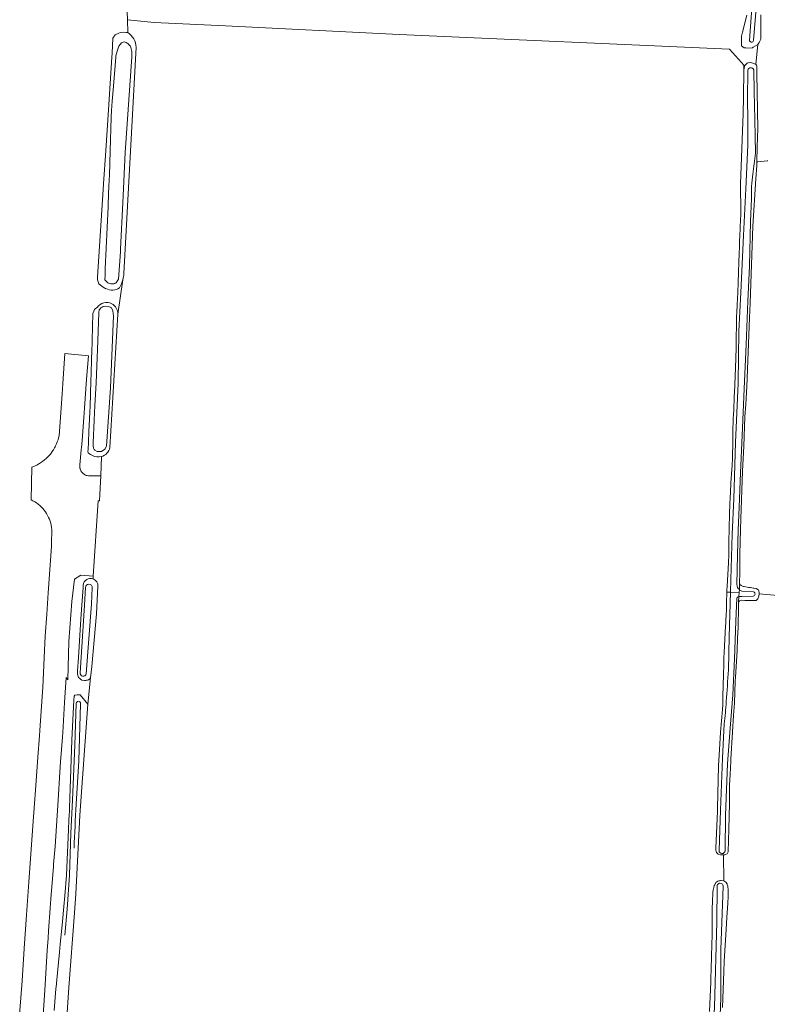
# Model space of a CAD drawing. Header units: metres. Extents: x 152391 to 157968, y 462336 to 467280.
# Tile 329 of 656: x 153520 to 153652, y 466080 to 466255. Entities that reach past the tile are written whole.
import ezdxf

# ---------------------------------------------------------------- set-up
doc = ezdxf.new("R2010")
doc.units = ezdxf.units.M
doc.header["$LTSCALE"] = 0.75
for name, color, linetype, lineweight in [('B-WE-GR-GRAS-GV', 251, 'Continuous', 13), ('B-WE-GR-HOUTWAL-GV', 251, 'Continuous', 13), ('B-WE-OG-TERREIN_CULTUURSCHEIDING-GV', 251, 'Continuous', 18), ('B-WE-OG-WATER-GV', 251, 'Continuous', 18), ('B-WE-OG-WATER_SLOOT-GV', 251, 'Continuous', 18), ('B-WE-VH-VERHARDING_STRAATBAKSTEEN-GV', 251, 'Continuous', 18)]:
    doc.layers.add(name, color=color, linetype=linetype, lineweight=lineweight)

msp = doc.modelspace()

# ---------------------------------------------------------------- linework, layer by layer
at = {"layer": 'B-WE-GR-GRAS-GV'}
for points in [[(153642.27, 466079.09), (153642.46, 466084.36), (153642.49, 466085.36), (153642.53, 466086.27), (153642.54, 466086.51), (153642.61, 466088.96), (153642.74, 466092.69), (153642.72, 466097.22), (153642.77, 466098.65), (153642.83, 466099.96), (153642.85, 466100.26), (153642.88, 466100.55), (153643, 466101.05), (153643.08, 466101.36), (153643.17, 466101.52), (153643.36, 466101.89), (153643.69, 466102.15), (153643.87, 466102.19), (153644.02, 466102.23), (153644.2, 466102.27), (153644.3, 466102.29), (153644.78, 466102.21), (153644.8, 466102.2), (153644.71, 466106.8), (153644.18, 466106.81), (153644.17, 466106.81), (153643.8, 466106.93), (153643.53, 466107.19), (153643.49, 466107.25), (153643.41, 466107.38), (153643.37, 466107.64), (153643.37, 466108.03), (153643.64, 466114.49), (153643.67, 466115.06), (153643.86, 466122.56), (153644.02, 466125.44), (153644.18, 466128.49), (153644.18, 466128.53), (153644.54, 466132.53), (153644.58, 466133.4), (153644.6, 466133.8), (153644.62, 466134.47), (153644.63, 466135.25), (153644.63, 466135.27), (153644.63, 466135.28), (153644.63, 466135.31), (153644.65, 466136.32), (153644.65, 466136.35), (153644.67, 466137.39), (153644.69, 466138.11), (153644.71, 466138.96), (153644.73, 466139.4), (153644.75, 466139.86), (153644.75, 466139.88), (153644.76, 466140.19), (153644.77, 466140.66), (153644.78, 466141.4), (153644.8, 466141.74), (153644.84, 466142.55), (153645.08, 466147.32), (153645.08, 466147.33), (153645.08, 466147.34), (153645.08, 466147.34), (153645.11, 466147.76), (153645.16, 466148.37), (153645.19, 466149.2), (153645.22, 466150.18), (153645.26, 466151.14), (153645.27, 466151.71), (153645.27, 466152.03), (153645.29, 466152.66), (153645.29, 466152.92), (153645.31, 466153.32), (153645.32, 466153.65), (153645.38, 466154.37), (153645.63, 466158.48), (153645.63, 466158.63), (153645.64, 466159.77), (153645.64, 466160.93), (153645.64, 466160.96), (153645.65, 466161.2), (153645.66, 466161.76), (153645.67, 466162.25), (153645.67, 466162.41), (153645.67, 466162.46), (153645.67, 466162.58), (153645.72, 466164.22), (153645.72, 466164.24), (153645.73, 466165.51), (153645.76, 466166.2), (153645.76, 466166.21), (153645.78, 466167), (153645.78, 466167.02), (153645.8, 466167.52), (153645.8, 466167.63), (153645.81, 466168.41), (153645.84, 466169.22), (153645.87, 466169.71), (153645.88, 466170.03), (153645.93, 466170.94), (153646.03, 466172.66), (153646.17, 466175.01), (153646.26, 466175.68), (153646.33, 466177.05), (153646.33, 466177.41), (153646.33, 466177.99), (153646.33, 466178.02), (153646.34, 466179.04), (153646.38, 466180.27), (153646.38, 466180.91), (153646.39, 466181.08), (153646.39, 466181.09), (153646.39, 466181.22), (153646.39, 466181.67), (153646.39, 466182.4), (153646.42, 466183.22), (153646.42, 466183.24), (153646.42, 466183.24), (153646.44, 466184.02), (153646.47, 466184.72), (153646.54, 466185.53), (153646.55, 466185.99), (153646.57, 466186.45), (153646.58, 466186.93), (153646.59, 466187.47), (153646.59, 466187.49), (153646.59, 466187.5), (153646.63, 466188.03), (153646.67, 466188.58), (153646.85, 466193), (153646.97, 466196.49), (153646.97, 466196.99), (153646.98, 466197.71), (153646.98, 466198.49), (153646.98, 466199.16), (153646.99, 466199.73), (153647.01, 466200.46), (153647.01, 466200.6), (153647.02, 466201.13), (153647.03, 466202.1), (153647.03, 466202.14), (153647.05, 466202.72), (153647.11, 466204.19), (153647.23, 466206.34), (153647.34, 466208.09), (153647.38, 466209.8), (153647.44, 466211.79), (153647.45, 466212.19), (153647.45, 466212.25), (153647.47, 466212.62), (153647.47, 466212.74), (153647.48, 466213.09), (153647.48, 466213.18), (153647.48, 466213.33), (153647.48, 466213.34), (153647.53, 466214.29), (153647.56, 466215.17), (153647.56, 466215.2), (153647.63, 466216.64), (153647.65, 466217.38), (153647.66, 466217.5), (153647.68, 466218.18), (153647.7, 466218.9), (153647.76, 466220.44), (153647.72, 466225.54), (153647.72, 466225.57), (153648.22, 466238.01), (153648.26, 466240.89), (153648.33, 466245.68), (153648.34, 466246.57), (153647.9, 466247.05), (153645.79, 466249.37), (153587.38, 466251.98), (153556.66, 466253.5), (153544.01, 466254.13), (153539.29, 466254.58), (153539.37, 466252.33)], [(153540.85, 466249.72), (153538.66, 466209.7)], [(153652.53, 466229.61), (153652.44, 466229.61), (153650.81, 466229.45), (153650.8, 466229.45), (153650.64, 466229.43), (153650.63, 466229.13), (153650.62, 466228.82), (153650.46, 466226.43), (153649.9, 466218.07), (153649.41, 466204.44), (153649.31, 466201.83), (153648.85, 466189.68), (153648.64, 466186.54), (153648.49, 466184.34), (153648.31, 466179.14), (153648.07, 466174.73), (153647.79, 466166.3), (153647.74, 466164.41), (153647.63, 466160), (153647.59, 466156.72), (153647.57, 466154.93), (153647.62, 466154.72), (153647.63, 466154.67), (153647.79, 466154.52), (153647.85, 466154.46), (153648.06, 466154.37), (153648.27, 466154.29), (153648.35, 466154.28), (153648.88, 466154.19), (153649.19, 466154.15), (153649.5, 466154.11), (153649.98, 466154.03), (153650.11, 466154.01), (153650.49, 466153.95), (153650.82, 466153.78), (153650.88, 466153.69), (153650.99, 466153.52), (153650.99, 466153.46), (153651.01, 466153.22), (153651.02, 466153.13), (153651, 466153), (153655.01, 466152.65)], [(153538.5, 466208.59), (153537.59, 466202.5)], [(153537.59, 466202.5), (153536.19, 466178.89)], [(153534.69, 466177.29), (153534.59, 466173.88), (153534.35, 466169.51), (153534.35, 466169.46), (153534.35, 466169.45), (153534.33, 466169.44), (153534.1, 466169.45), (153533.27, 466156.15), (153533.24, 466155.65)], [(153534.09, 466154.38), (153533.82, 466149.49), (153532.98, 466140.17), (153532.8, 466138.12), (153532.28, 466133.47), (153530.87, 466113.81), (153530.87, 466113.79), (153530.87, 466113.78), (153530.15, 466099.94), (153529.97, 466096.53), (153528.94, 466083.32), (153528.27, 466073.58)], [(153655.01, 466152.65), (153651, 466153), (153650.94, 466152.58), (153650.8, 466152.09), (153650.69, 466152), (153650.5, 466151.83), (153650.01, 466151.8), (153649.21, 466151.83), (153648.47, 466151.84), (153647.96, 466151.86), (153647.57, 466151.76), (153647.46, 466151.59), (153647.46, 466151.59), (153647.44, 466151.57), (153647.44, 466151.56), (153647.4, 466151.5), (153647.35, 466150.75), (153647.3, 466147.12), (153647.21, 466145.16), (153647.11, 466142.89), (153646.85, 466138.28), (153646.81, 466137.55), (153646.65, 466133.67), (153646.51, 466131.51), (153646.31, 466128.57), (153646.01, 466123.72), (153645.99, 466123.4), (153645.88, 466121.04), (153645.78, 466119.2), (153645.76, 466115.92), (153645.65, 466111.35), (153645.56, 466107.33), (153645.34, 466106.98), (153645.09, 466106.86), (153644.97, 466106.84), (153644.71, 466106.8), (153644.8, 466102.2), (153645.11, 466102), (153645.35, 466101.67), (153645.38, 466101.57), (153645.49, 466101.24), (153645.52, 466100.55), (153645.52, 466099.63), (153645.52, 466099.47), (153645.51, 466098.29), (153645.32, 466095.7), (153645.18, 466093.65), (153644.86, 466087.91), (153644.77, 466086.19), (153644.54, 466079.77)]]:
    msp.add_lwpolyline(points, dxfattribs=at)
for points in [[(153539.37, 466252.33, -0.235784), (153540.85, 466249.72)], [(153538.66, 466209.7, -0.055175), (153538.5, 466208.59)], [(153536.19, 466178.89, -0.282262), (153534.69, 466177.29)], [(153533.24, 466155.65, -0.324641), (153534.09, 466154.38)]]:
    msp.add_lwpolyline(points, format="xyb", dxfattribs=at)
at = {"layer": 'B-WE-GR-HOUTWAL-GV'}
for points in [[(153539.37, 466252.33), (153539.06, 466252.34), (153538.58, 466252.37), (153538.1, 466252.35), (153537.79, 466252.2), (153537.14, 466251.9), (153536.75, 466251.31), (153536.58, 466248.71), (153536.58, 466248.66), (153536.58, 466248.6), (153536.54, 466247.99), (153535.94, 466238.65), (153535.48, 466231.46), (153535.09, 466225.57), (153535.03, 466224.54), (153534.02, 466209.04), (153534.02, 466208.56), (153534.22, 466207.88), (153534.38, 466207.77), (153534.4, 466207.75), (153534.82, 466207.4), (153534.83, 466207.4), (153535.33, 466207.08), (153535.42, 466207.03), (153535.45, 466207.01), (153535.46, 466207), (153535.46, 466207.02), (153535.47, 466207.05)], [(153538.66, 466209.7), (153540.85, 466249.72)], [(153533.95, 466203.7), (153533.94, 466203.7), (153533.93, 466203.7), (153533.93, 466203.7), (153533.67, 466203.48), (153533.49, 466203.33), (153533.37, 466203.01), (153533.21, 466202.61), (153533.21, 466202.6), (153533.21, 466202.59), (153533.06, 466197.89), (153533.05, 466197.39), (153533.01, 466196.09), (153532.95, 466194.45), (153532.88, 466192), (153532.84, 466190.71), (153532.7, 466186.11), (153532.67, 466185.29), (153532.6, 466183.93), (153532.5, 466181.72), (153532.41, 466179.87), (153532.34, 466178.52), (153532.33, 466178.22), (153532.35, 466177.95), (153532.59, 466177.78), (153532.77, 466177.65), (153533.14, 466177.48)], [(153536.19, 466178.89), (153537.59, 466202.5)], [(153533.24, 466155.65), (153533.27, 466156.15), (153531.09, 466156.28), (153529.97, 466155.6), (153529.48, 466151.62), (153529.32, 466149.3), (153528.94, 466144.58), (153528.79, 466137.79), (153528.47, 466138.18), (153528.2, 466133.78), (153527.87, 466128.44), (153527.82, 466127.62), (153527.48, 466123.29), (153527.37, 466121.47), (153527.08, 466116.47), (153526.74, 466111.96), (153526.51, 466108.3), (153526.23, 466105.14), (153526.2, 466104.77), (153525.74, 466099.02), (153525.63, 466097.39), (153525.36, 466093.38), (153525.27, 466092.09), (153525.12, 466089.86), (153524.68, 466082.89), (153524.41, 466078.47)], [(153526.33, 466079.25), (153526.67, 466083.09), (153526.74, 466083.92), (153526.75, 466083.98), (153526.76, 466084.06), (153526.76, 466084.06), (153526.76, 466084.09), (153527.29, 466089.59), (153527.42, 466091), (153527.74, 466094.34), (153527.81, 466095), (153528.05, 466097.66), (153528.22, 466099.54), (153528.55, 466103.24), (153528.9, 466111.3), (153528.97, 466112.94), (153529.01, 466113.84), (153529.03, 466114.54), (153529.05, 466115.11), (153529.17, 466118.55), (153529.48, 466127.12), (153529.84, 466134.23), (153529.87, 466134.81), (153529.91, 466134.88), (153530, 466135.05), (153530.02, 466135.05), (153530.08, 466135.06), (153530.41, 466135.11), (153530.58, 466135.13), (153530.67, 466135.14), (153530.95, 466135.13), (153532.28, 466133.47), (153532.8, 466138.12), (153532.63, 466137.96), (153532.43, 466137.77), (153532.27, 466137.73), (153532.19, 466137.72), (153532.08, 466137.7), (153531.93, 466137.67), (153531.7, 466137.69), (153531.23, 466137.74), (153531, 466137.92), (153530.83, 466138.05), (153530.67, 466138.17), (153530.47, 466138.81), (153530.47, 466139.18), (153530.47, 466139.39), (153530.63, 466141.75), (153530.95, 466146.61), (153531.14, 466149.38), (153531.25, 466151), (153531.46, 466154.1), (153531.49, 466154.55)]]:
    msp.add_lwpolyline(points, dxfattribs=at)
for points in [[(153540.85, 466249.72, 0.235784), (153539.37, 466252.33)], [(153538.5, 466208.59, 0.055175), (153538.66, 466209.7)], [(153537.88, 466207.17, 0.076299), (153538.5, 466208.59)], [(153535.47, 466207.05, 0.156397), (153536.75, 466206.75)], [(153536.75, 466206.75, 0.143434), (153537.88, 466207.17)], [(153536.54, 466204.33, 0.382696), (153533.95, 466203.7)], [(153537.59, 466202.5, 0.283965), (153536.54, 466204.33)], [(153534.69, 466177.29, 0.282262), (153536.19, 466178.89)], [(153533.14, 466177.48, 0.192674), (153534.69, 466177.29)], [(153531.49, 466154.55, -0.489519), (153533.24, 466155.65)]]:
    msp.add_lwpolyline(points, format="xyb", dxfattribs=at)
for points in [[(153536.84, 466207.85), (153536.36, 466207.84), (153536.07, 466207.94), (153535.83, 466208.02), (153535.64, 466208.23), (153535.53, 466208.35), (153535.32, 466208.58), (153535.33, 466208.75), (153535.34, 466209.14), (153535.35, 466210.52), (153535.87, 466221.49), (153535.88, 466221.63), (153535.98, 466223.89), (153536.04, 466225.01), (153536.08, 466226.33), (153536.11, 466227.04), (153536.25, 466231.37), (153536.45, 466237.32), (153536.49, 466238.53), (153536.62, 466240.19), (153536.83, 466242.84), (153537.24, 466247.99), (153537.24, 466248.03), (153537.28, 466248.2), (153537.47, 466249.02), (153537.52, 466249.24), (153537.71, 466249.74), (153537.78, 466249.91), (153538.02, 466250.23), (153538.23, 466250.51), (153538.4, 466250.56), (153538.75, 466250.66), (153539.07, 466250.56), (153539.24, 466250.48), (153539.39, 466250.4), (153539.6, 466250.16), (153539.64, 466250.12), (153539.82, 466249.92), (153540.02, 466249.2), (153540.07, 466248.99), (153540.08, 466248.78), (153540.08, 466248.59), (153540.09, 466248.02), (153538.88, 466231.08), (153538.47, 466222.2), (153538.09, 466214.06), (153538.07, 466213.54), (153537.71, 466208.7), (153537.46, 466208.32), (153537.3, 466208.06), (153537.16, 466207.98), (153537.1, 466207.95), (153537.08, 466207.94), (153536.9, 466207.85)], [(153534.72, 466178.18), (153534.61, 466178.18), (153534.52, 466178.18), (153534.33, 466178.18), (153534.24, 466178.18), (153533.94, 466178.18), (153533.51, 466178.43), (153533.44, 466178.55), (153533.29, 466178.8), (153533.24, 466179.17), (153533.23, 466179.47), (153533.22, 466179.7), (153533.42, 466183.71), (153533.55, 466186.31), (153533.76, 466190.37), (153533.91, 466193.31), (153534.06, 466197.78), (153534.23, 466202.81), (153534.3, 466203.26), (153534.46, 466203.45), (153534.61, 466203.62), (153534.85, 466203.75), (153535.01, 466203.84), (153535.09, 466203.88), (153535.44, 466203.91), (153535.89, 466203.87), (153536.25, 466203.71), (153536.48, 466203.6), (153536.71, 466203.07), (153536.78, 466202.59), (153536.8, 466202.44), (153536.82, 466202.3), (153536.83, 466202.26), (153536.28, 466189.44), (153535.6, 466179.11), (153535.54, 466178.99), (153535.32, 466178.58)]]:
    msp.add_lwpolyline(points, close=True, dxfattribs=at)
at = {"layer": 'B-WE-OG-TERREIN_CULTUURSCHEIDING-GV'}
msp.add_lwpolyline([(153538.96, 466263.51), (153539.29, 466254.58), (153544.01, 466254.13), (153556.66, 466253.5), (153587.38, 466251.98), (153645.79, 466249.37), (153647.9, 466247.05), (153648.34, 466246.57), (153648.33, 466245.68), (153648.37, 466246.01), (153648.41, 466246.29), (153648.52, 466246.51), (153648.58, 466246.57), (153648.89, 466246.92), (153649.05, 466246.95), (153649.07, 466246.95), (153649.49, 466247.01), (153649.74, 466246.97), (153649.9, 466246.91), (153650.33, 466246.76), (153650.45, 466246.71), (153650.8, 466250.22), (153649.99, 466249.73), (153649.85, 466249.64), (153649.83, 466249.64), (153648.98, 466249.55), (153648.68, 466249.6), (153648.39, 466249.65), (153647.93, 466249.99), (153647.9, 466250.39), (153647.89, 466250.58), (153647.89, 466251.07), (153647.88, 466251.68), (153648.07, 466252.37), (153648.87, 466255.39)], dxfattribs=at)
at = {"layer": 'B-WE-OG-WATER-GV'}
for points in [[(153531.87, 466154.14), (153531.72, 466150.98), (153530.93, 466139.04)], [(153532.03, 466138.84), (153532.94, 466151.23), (153533.08, 466154.09)]]:
    msp.add_lwpolyline(points, dxfattribs=at)
for points in [[(153533.08, 466154.09, 0.999213), (153531.87, 466154.14)], [(153530.93, 466139.04, 0.940053), (153532.03, 466138.84)]]:
    msp.add_lwpolyline(points, format="xyb", dxfattribs=at)
at = {"layer": 'B-WE-OG-WATER_SLOOT-GV'}
for points in [[(153650.8, 466260.04), (153650.05, 466260.08), (153649.7, 466255.82), (153649.31, 466250.99)], [(153651.65, 466260), (153650.8, 466260.04), (153650.5, 466256.64), (153650.04, 466250.9)], [(153650.04, 466250.9), (153650.5, 466256.64), (153650.8, 466260.04)], [(153648.87, 466255.39), (153648.07, 466252.37), (153647.88, 466251.68), (153647.89, 466251.07), (153647.89, 466250.58), (153647.9, 466250.39), (153647.93, 466249.99), (153648.39, 466249.65), (153648.68, 466249.6), (153648.98, 466249.55), (153649.83, 466249.64), (153649.85, 466249.64), (153649.99, 466249.73), (153650.8, 466250.22), (153651.01, 466250.57), (153651.35, 466251.15), (153651.31, 466255.49)], [(153649.31, 466250.99), (153649.7, 466255.82)], [(153647.52, 466153.74), (153647.57, 466154.93), (153647.59, 466156.72), (153647.63, 466160), (153647.74, 466164.41), (153647.79, 466166.3), (153648.07, 466174.73), (153648.31, 466179.14), (153648.49, 466184.34), (153648.64, 466186.54), (153648.85, 466189.68), (153649.31, 466201.83), (153649.41, 466204.44), (153649.9, 466218.07), (153650.46, 466226.43), (153650.62, 466228.82), (153650.63, 466229.13), (153650.64, 466229.43), (153650.7, 466232.13), (153650.74, 466233.73), (153650.78, 466235.29), (153650.61, 466245.1), (153650.6, 466246.31), (153650.6, 466246.4), (153650.54, 466246.53), (153650.45, 466246.71), (153650.33, 466246.76), (153649.9, 466246.91), (153649.74, 466246.97), (153649.49, 466247.01), (153649.07, 466246.95), (153649.05, 466246.95), (153648.89, 466246.92), (153648.58, 466246.57), (153648.52, 466246.51), (153648.41, 466246.29), (153648.37, 466246.01), (153648.33, 466245.68), (153648.26, 466240.89), (153648.22, 466238.01), (153647.72, 466225.57), (153647.72, 466225.54), (153647.76, 466220.44), (153647.7, 466218.9), (153647.68, 466218.18), (153647.66, 466217.5), (153647.65, 466217.38), (153647.63, 466216.64), (153647.56, 466215.2), (153647.56, 466215.17), (153647.53, 466214.29), (153647.48, 466213.34), (153647.48, 466213.33), (153647.48, 466213.18), (153647.48, 466213.09), (153647.47, 466212.74), (153647.47, 466212.62), (153647.45, 466212.25), (153647.45, 466212.19), (153647.44, 466211.79), (153647.38, 466209.8), (153647.34, 466208.09), (153647.23, 466206.34), (153647.11, 466204.19), (153647.05, 466202.72), (153647.03, 466202.14), (153647.03, 466202.1), (153647.02, 466201.13), (153647.01, 466200.6), (153647.01, 466200.46), (153646.99, 466199.73), (153646.98, 466199.16), (153646.98, 466198.49), (153646.98, 466197.71), (153646.97, 466196.99), (153646.97, 466196.49), (153646.85, 466193), (153646.67, 466188.58), (153646.63, 466188.03), (153646.59, 466187.5), (153646.59, 466187.49), (153646.59, 466187.47), (153646.58, 466186.93), (153646.57, 466186.45), (153646.55, 466185.99), (153646.54, 466185.53), (153646.47, 466184.72), (153646.44, 466184.02), (153646.42, 466183.24), (153646.42, 466183.24), (153646.42, 466183.22), (153646.39, 466182.4), (153646.39, 466181.67), (153646.39, 466181.22), (153646.39, 466181.09), (153646.39, 466181.08), (153646.38, 466180.91), (153646.38, 466180.27), (153646.34, 466179.04), (153646.33, 466178.02), (153646.33, 466177.99), (153646.33, 466177.41), (153646.33, 466177.05), (153646.26, 466175.68), (153646.17, 466175.01), (153646.03, 466172.66), (153645.93, 466170.94), (153645.88, 466170.03), (153645.87, 466169.71), (153645.84, 466169.22), (153645.81, 466168.41), (153645.8, 466167.63), (153645.8, 466167.52), (153645.78, 466167.02), (153645.78, 466167), (153645.76, 466166.21), (153645.76, 466166.2), (153645.73, 466165.51), (153645.72, 466164.24), (153645.72, 466164.22), (153645.67, 466162.58), (153645.67, 466162.46), (153645.67, 466162.41), (153645.67, 466162.25), (153645.66, 466161.76), (153645.65, 466161.2), (153645.64, 466160.96), (153645.64, 466160.93), (153645.64, 466159.77), (153645.63, 466158.63), (153645.63, 466158.48), (153645.38, 466154.37), (153645.32, 466153.65), (153645.31, 466153.32), (153645.93, 466153.3), (153646, 466155.52), (153646.24, 466163.58), (153646.54, 466169.84), (153646.87, 466179.77), (153647.31, 466190.29), (153647.46, 466199.51), (153647.8, 466206.35), (153648.23, 466216.44), (153648.69, 466224.66), (153649.02, 466232.41), (153649.05, 466237.03), (153648.94, 466240.51), (153649.04, 466245.69)], [(153649.04, 466245.69), (153648.94, 466240.51), (153649.05, 466237.03), (153649.02, 466232.41), (153648.69, 466224.66), (153648.23, 466216.44), (153647.8, 466206.35), (153647.46, 466199.51), (153647.31, 466190.29), (153646.87, 466179.77), (153646.54, 466169.84), (153646.24, 466163.58), (153646, 466155.52), (153645.93, 466153.3)], [(153650.06, 466245.76), (153650.14, 466241.92), (153650.27, 466236.97), (153650.36, 466230.99)], [(153650.36, 466230.99), (153650.27, 466236.97), (153650.14, 466241.92), (153650.06, 466245.76)], [(153649.65, 466222.94), (153649.51, 466218.88), (153649.29, 466210.99), (153649, 466204.78), (153648.74, 466197.14), (153648.37, 466189.27), (153648.1, 466182.39), (153647.74, 466174.43), (153647.47, 466168.33), (153647.32, 466164.24), (153647.19, 466159.92), (153647.1, 466154.65)], [(153647.1, 466154.65), (153647.19, 466159.92), (153647.32, 466164.24), (153647.47, 466168.33), (153647.74, 466174.43), (153648.1, 466182.39), (153648.37, 466189.27), (153648.74, 466197.14), (153649, 466204.78), (153649.29, 466210.99), (153649.51, 466218.88), (153649.65, 466222.94)], [(153531.49, 466154.55), (153531.46, 466154.1), (153531.25, 466151), (153531.14, 466149.38), (153530.95, 466146.61), (153530.63, 466141.75), (153530.47, 466139.39), (153530.47, 466139.18), (153530.47, 466138.81)], [(153530.47, 466138.81), (153530.67, 466138.17), (153530.83, 466138.05), (153531, 466137.92), (153531.23, 466137.74), (153531.7, 466137.69), (153531.93, 466137.67), (153532.08, 466137.7), (153532.19, 466137.72), (153532.27, 466137.73), (153532.43, 466137.77), (153532.63, 466137.96), (153532.8, 466138.12), (153532.98, 466140.17), (153533.82, 466149.49), (153534.09, 466154.38)], [(153530.93, 466139.04), (153531.72, 466150.98), (153531.87, 466154.14)], [(153533.08, 466154.09), (153532.94, 466151.23)], [(153645.93, 466153.3), (153647.49, 466153.24), (153647.52, 466153.74)], [(153647.95, 466152.54), (153647.51, 466152.53), (153647.45, 466152.52), (153647.4, 466151.5), (153647.44, 466151.56), (153647.44, 466151.57), (153647.46, 466151.59), (153647.46, 466151.59), (153647.57, 466151.76), (153647.96, 466151.86), (153648.47, 466151.84), (153649.21, 466151.83), (153650.01, 466151.8), (153650.5, 466151.83), (153650.69, 466152), (153650.8, 466152.09), (153650.94, 466152.58), (153651, 466153), (153651.02, 466153.13), (153651.01, 466153.22), (153650.99, 466153.46), (153650.99, 466153.52), (153650.88, 466153.69), (153650.82, 466153.78), (153650.49, 466153.95), (153650.11, 466154.01), (153649.98, 466154.03), (153649.5, 466154.11), (153649.19, 466154.15), (153648.88, 466154.19), (153648.35, 466154.28), (153648.27, 466154.29), (153648.06, 466154.37), (153647.85, 466154.46), (153647.79, 466154.52), (153647.63, 466154.67), (153647.62, 466154.72), (153647.57, 466154.93), (153647.52, 466153.74)], [(153647.52, 466153.74), (153647.49, 466153.24), (153647.45, 466152.52), (153647.51, 466152.53), (153647.95, 466152.54), (153649.96, 466152.61)], [(153645.59, 466139.58), (153645.71, 466145.42), (153645.93, 466153.3), (153645.31, 466153.32), (153645.29, 466152.92), (153645.29, 466152.66), (153645.27, 466152.03), (153645.27, 466151.71), (153645.26, 466151.14), (153645.22, 466150.18), (153645.19, 466149.2), (153645.16, 466148.37), (153645.11, 466147.76), (153645.08, 466147.34), (153645.08, 466147.34), (153645.08, 466147.33), (153645.08, 466147.32), (153644.84, 466142.55), (153644.8, 466141.74), (153644.78, 466141.4), (153644.77, 466140.66), (153644.76, 466140.19), (153644.75, 466139.88), (153644.75, 466139.86), (153644.73, 466139.4), (153644.71, 466138.96), (153644.69, 466138.11), (153644.67, 466137.39), (153644.65, 466136.35), (153644.65, 466136.32), (153644.63, 466135.31), (153644.63, 466135.28), (153644.63, 466135.27), (153644.63, 466135.25), (153644.62, 466134.47), (153644.6, 466133.8), (153644.58, 466133.4), (153644.54, 466132.53), (153644.18, 466128.53), (153644.18, 466128.49), (153644.02, 466125.44), (153643.86, 466122.56), (153643.67, 466115.06), (153643.64, 466114.49), (153643.37, 466108.03), (153643.37, 466107.64), (153643.41, 466107.38), (153643.49, 466107.25), (153643.53, 466107.19), (153643.8, 466106.93), (153644.17, 466106.81), (153644.18, 466106.81), (153644.71, 466106.8), (153644.97, 466106.84), (153645.09, 466106.86), (153645.34, 466106.98), (153645.56, 466107.33), (153645.65, 466111.35), (153645.76, 466115.92), (153645.78, 466119.2), (153645.88, 466121.04), (153645.99, 466123.4), (153646.01, 466123.72), (153646.31, 466128.57), (153646.51, 466131.51), (153646.65, 466133.67), (153646.81, 466137.55), (153646.85, 466138.28), (153647.11, 466142.89), (153647.21, 466145.16), (153647.3, 466147.12), (153647.35, 466150.75), (153647.4, 466151.5), (153647.45, 466152.52)], [(153647.06, 466152.21), (153646.89, 466148.15), (153646.67, 466141.5), (153646.39, 466135.12), (153645.91, 466129.22), (153645.43, 466122.9), (153645.09, 466113.81), (153644.99, 466107.51)], [(153644.99, 466107.51), (153645.09, 466113.81), (153645.43, 466122.9), (153645.91, 466129.22), (153646.39, 466135.12), (153646.67, 466141.5), (153646.89, 466148.15), (153647.06, 466152.21)], [(153647.45, 466152.52), (153647.49, 466153.24), (153645.93, 466153.3), (153645.71, 466145.42), (153645.59, 466139.58)], [(153649.96, 466152.61), (153647.95, 466152.54)], [(153647.96, 466153.5), (153650.02, 466153.35)], [(153650.02, 466153.35), (153647.96, 466153.5)], [(153532.94, 466151.23), (153532.03, 466138.84)], [(153528.27, 466073.58), (153528.94, 466083.32), (153529.97, 466096.53), (153530.15, 466099.94), (153530.87, 466113.78), (153530.87, 466113.79), (153530.87, 466113.81), (153532.28, 466133.47), (153530.95, 466135.13), (153530.67, 466135.14), (153530.58, 466135.13), (153530.41, 466135.11), (153530.08, 466135.06), (153530.02, 466135.05), (153530, 466135.05), (153529.91, 466134.88), (153529.87, 466134.81), (153529.84, 466134.23), (153529.48, 466127.12), (153529.17, 466118.55), (153529.05, 466115.11), (153529.03, 466114.54), (153529.01, 466113.84), (153528.97, 466112.94), (153528.9, 466111.3), (153528.55, 466103.24), (153528.22, 466099.54), (153528.05, 466097.66), (153527.81, 466095), (153527.74, 466094.34), (153527.42, 466091), (153527.29, 466089.59), (153526.76, 466084.09), (153526.76, 466084.06), (153526.76, 466084.06), (153526.75, 466083.98), (153526.74, 466083.92), (153526.67, 466083.09), (153526.33, 466079.25)], [(153528.22, 466092.61), (153528.64, 466097.17), (153529.03, 466103.19), (153529.3, 466110.66), (153529.6, 466116.49), (153530.02, 466126.2), (153530.26, 466133.58)], [(153530.26, 466133.58), (153530.02, 466126.2), (153529.6, 466116.49), (153529.3, 466110.66), (153529.03, 466103.19), (153528.64, 466097.17), (153528.22, 466092.61)], [(153531.02, 466133.53), (153530.69, 466123.43), (153530.26, 466115.77)], [(153530.26, 466115.77), (153530.69, 466123.43), (153531.02, 466133.53)], [(153643.93, 466107.56), (153644.17, 466114.72), (153644.52, 466123.91), (153644.85, 466129.98)], [(153644.85, 466129.98), (153644.52, 466123.91), (153644.17, 466114.72), (153643.93, 466107.56)], [(153644.54, 466079.77), (153644.77, 466086.19), (153644.86, 466087.91), (153645.18, 466093.65), (153645.32, 466095.7), (153645.51, 466098.29), (153645.52, 466099.47), (153645.52, 466099.63), (153645.52, 466100.55), (153645.49, 466101.24), (153645.38, 466101.57), (153645.35, 466101.67), (153645.11, 466102), (153644.8, 466102.2), (153644.78, 466102.21), (153644.3, 466102.29), (153644.2, 466102.27), (153644.02, 466102.23), (153643.87, 466102.19), (153643.69, 466102.15), (153643.36, 466101.89), (153643.17, 466101.52), (153643.08, 466101.36), (153643, 466101.05), (153642.88, 466100.55), (153642.85, 466100.26), (153642.83, 466099.96), (153642.77, 466098.65), (153642.72, 466097.22), (153642.74, 466092.69), (153642.61, 466088.96), (153642.54, 466086.51), (153642.53, 466086.27), (153642.49, 466085.36), (153642.46, 466084.36), (153642.27, 466079.09)], [(153643.58, 466101.27), (153643.52, 466094.93), (153643.12, 466079.86), (153642.92, 466075.96), (153642.88, 466075.46), (153644.02, 466075.44), (153644.22, 466081.43)], [(153643.12, 466079.86), (153643.52, 466094.93), (153643.58, 466101.27)], [(153644.64, 466101.2), (153644.24, 466090.09), (153644.24, 466086.28)], [(153644.24, 466086.28), (153644.24, 466090.09), (153644.64, 466101.2)], [(153644.22, 466081.43), (153644.02, 466075.44)]]:
    msp.add_lwpolyline(points, dxfattribs=at)
for points in [[(153535.64, 466208.23), (153535.83, 466208.02), (153536.07, 466207.94), (153536.36, 466207.84), (153536.84, 466207.85), (153536.9, 466207.85), (153537.08, 466207.94), (153537.1, 466207.95), (153537.16, 466207.98), (153537.3, 466208.06), (153537.46, 466208.32), (153537.71, 466208.7), (153538.07, 466213.54), (153538.09, 466214.06), (153538.47, 466222.2), (153538.88, 466231.08), (153540.09, 466248.02), (153540.08, 466248.59), (153540.08, 466248.78), (153540.07, 466248.99), (153540.02, 466249.2), (153539.82, 466249.92), (153539.64, 466250.12), (153539.6, 466250.16), (153539.39, 466250.4), (153539.24, 466250.48), (153539.07, 466250.56), (153538.75, 466250.66), (153538.4, 466250.56), (153538.23, 466250.51), (153538.02, 466250.23), (153537.78, 466249.91), (153537.71, 466249.74), (153537.52, 466249.24), (153537.47, 466249.02), (153537.28, 466248.2), (153537.24, 466248.03), (153537.24, 466247.99), (153536.83, 466242.84), (153536.62, 466240.19), (153536.49, 466238.53), (153536.45, 466237.32), (153536.25, 466231.37), (153536.11, 466227.04), (153536.08, 466226.33), (153536.04, 466225.01), (153535.98, 466223.89), (153535.88, 466221.63), (153535.87, 466221.49), (153535.35, 466210.52), (153535.34, 466209.14), (153535.33, 466208.75), (153535.32, 466208.58), (153535.53, 466208.35)], [(153533.44, 466178.55), (153533.51, 466178.43), (153533.94, 466178.18), (153534.24, 466178.18), (153534.33, 466178.18), (153534.52, 466178.18), (153534.61, 466178.18), (153534.72, 466178.18), (153535.32, 466178.58), (153535.54, 466178.99), (153535.6, 466179.11), (153536.28, 466189.44), (153536.83, 466202.26), (153536.82, 466202.3), (153536.8, 466202.44), (153536.78, 466202.59), (153536.71, 466203.07), (153536.48, 466203.6), (153536.25, 466203.71), (153535.89, 466203.87), (153535.44, 466203.91), (153535.09, 466203.88), (153535.01, 466203.84), (153534.85, 466203.75), (153534.61, 466203.62), (153534.46, 466203.45), (153534.3, 466203.26), (153534.23, 466202.81), (153534.06, 466197.78), (153533.91, 466193.31), (153533.76, 466190.37), (153533.55, 466186.31), (153533.42, 466183.71), (153533.22, 466179.7), (153533.23, 466179.47), (153533.24, 466179.17), (153533.29, 466178.8)]]:
    msp.add_lwpolyline(points, close=True, dxfattribs=at)
for points in [[(153650.04, 466250.9, -0.83081), (153649.31, 466250.99)], [(153649.31, 466250.99, 0.83081), (153650.04, 466250.9)], [(153649.04, 466245.69, -0.763061), (153650.06, 466245.76)], [(153650.06, 466245.76, 0.763061), (153649.04, 466245.69)], [(153650.36, 466230.99, -0.02085), (153649.9, 466227.27)], [(153649.9, 466227.27, 0.02085), (153650.36, 466230.99)], [(153649.9, 466227.27, 0.04101), (153649.65, 466222.94)], [(153649.65, 466222.94, -0.04101), (153649.9, 466227.27)], [(153533.24, 466155.65, 0.489519), (153531.49, 466154.55)], [(153534.09, 466154.38, 0.324641), (153533.24, 466155.65)], [(153531.87, 466154.14, -0.999213), (153533.08, 466154.09)], [(153647.1, 466154.65, 0.221639), (153647.52, 466153.74)], [(153647.52, 466153.74, -0.221639), (153647.1, 466154.65)], [(153647.52, 466153.74, 0.108194), (153647.96, 466153.5)], [(153647.96, 466153.5, -0.108194), (153647.52, 466153.74)], [(153647.45, 466152.52, 0.265562), (153647.06, 466152.21)], [(153647.06, 466152.21, -0.265562), (153647.45, 466152.52)], [(153650.02, 466153.35, -0.844431), (153649.96, 466152.61)], [(153649.96, 466152.61, 0.844431), (153650.02, 466153.35)], [(153532.03, 466138.84, -0.940053), (153530.93, 466139.04)], [(153645.21, 466133.92, -0.001101), (153645.59, 466139.58)], [(153645.59, 466139.58, 0.001101), (153645.21, 466133.92)], [(153530.26, 466133.58, -1.115182), (153531.02, 466133.53)], [(153531.02, 466133.53, 1.115182), (153530.26, 466133.58)], [(153644.85, 466129.98, 0.011575), (153645.21, 466133.92)], [(153645.21, 466133.92, -0.011575), (153644.85, 466129.98)], [(153530.26, 466115.77, 0.009647), (153529.88, 466107.99)], [(153529.88, 466107.99, -0.009647), (153530.26, 466115.77)], [(153644.99, 466107.51, -0.914608), (153643.93, 466107.56)], [(153643.93, 466107.56, 0.914608), (153644.99, 466107.51)], [(153643.58, 466101.27, -1.030851), (153644.64, 466101.2)], [(153644.64, 466101.2, 1.030851), (153643.58, 466101.27)], [(153644.24, 466086.28, -0.007831), (153644.22, 466081.43)], [(153644.22, 466081.43, 0.007831), (153644.24, 466086.28)]]:
    msp.add_lwpolyline(points, format="xyb", dxfattribs=at)
at = {"layer": 'B-WE-VH-VERHARDING_STRAATBAKSTEEN-GV'}
msp.add_lwpolyline([(153524.41, 466078.47), (153524.68, 466082.89), (153525.12, 466089.86), (153525.27, 466092.09), (153525.36, 466093.38), (153525.63, 466097.39), (153525.74, 466099.02), (153526.2, 466104.77), (153526.23, 466105.14), (153526.51, 466108.3), (153526.74, 466111.96), (153527.08, 466116.47), (153527.37, 466121.47), (153527.48, 466123.29), (153527.82, 466127.62), (153527.87, 466128.44), (153528.2, 466133.78), (153528.47, 466138.18), (153528.79, 466137.79), (153528.94, 466144.58), (153529.32, 466149.3), (153529.48, 466151.62), (153529.97, 466155.6), (153531.09, 466156.28), (153533.27, 466156.15), (153534.1, 466169.45), (153534.33, 466169.44), (153534.35, 466169.45), (153534.35, 466169.46), (153534.35, 466169.51), (153534.59, 466173.88), (153534.29, 466173.88), (153533.09, 466173.9), (153532.39, 466173.91), (153532.21, 466173.93), (153532.03, 466173.97), (153531.86, 466174.03), (153531.7, 466174.11), (153531.63, 466174.16), (153531.55, 466174.21), (153531.4, 466174.33), (153531.28, 466174.46), (153531.18, 466174.58), (153531.17, 466174.6), (153531.11, 466174.7), (153531.07, 466174.75), (153531, 466174.92), (153530.94, 466175.09), (153530.92, 466175.19), (153530.9, 466175.27), (153530.89, 466175.44), (153530.89, 466175.45), (153530.89, 466175.63), (153530.91, 466175.81), (153531.13, 466178.5), (153531.14, 466178.58), (153531.15, 466178.67), (153531.16, 466178.76), (153531.16, 466178.85), (153531.27, 466180.12), (153531.61, 466184.21), (153531.72, 466185.88), (153532.09, 466190.99), (153532.41, 466195.12), (153528.23, 466195.53), (153527.88, 466190.23), (153527.75, 466188.35), (153527.22, 466180.99), (153527.17, 466180.8), (153527.13, 466180.61), (153527.03, 466180.25), (153526.9, 466179.88), (153526.76, 466179.52), (153526.67, 466179.31), (153526.6, 466179.17), (153526.52, 466179.01), (153526.42, 466178.83), (153526.23, 466178.5), (153526.14, 466178.37), (153526.01, 466178.17), (153525.82, 466177.92), (153525.78, 466177.86), (153525.73, 466177.8), (153525.54, 466177.57), (153525.42, 466177.44), (153525.28, 466177.28), (153525, 466177.01), (153524.88, 466176.9), (153524.71, 466176.75), (153524.6, 466176.67), (153524.45, 466176.55), (153524.41, 466176.51), (153524.25, 466176.4), (153524.21, 466176.37), (153524.1, 466176.29), (153523.77, 466176.08), (153523.65, 466176.01), (153523.43, 466175.89), (153523.27, 466175.8), (153523.09, 466175.71), (153522.74, 466175.56), (153522.74, 466175.56), (153522.38, 466175.42), (153522.27, 466169.65), (153522.6, 466169.47), (153522.92, 466169.28), (153523.23, 466169.08), (153523.53, 466168.85), (153523.81, 466168.61), (153524.08, 466168.36), (153524.34, 466168.09), (153524.58, 466167.8), (153524.8, 466167.5), (153525, 466167.19), (153525.19, 466166.87), (153525.36, 466166.54), (153525.5, 466166.2), (153525.63, 466165.84), (153525.74, 466165.49), (153525.82, 466165.13), (153525.89, 466164.76), (153525.93, 466164.39), (153525.95, 466164.02), (153525.89, 466162.29), (153525.86, 466161.4), (153525.31, 466153.15), (153525.03, 466149.43), (153524.73, 466145.5), (153524.57, 466141.71), (153524.45, 466139.05), (153524.34, 466136.48), (153523.87, 466129.7), (153523.81, 466128.8), (153523.73, 466127.87), (153523.44, 466124.08), (153523.04, 466118.28), (153522.86, 466115.91), (153522.58, 466111.97), (153521.84, 466101.97), (153521.84, 466101.96), (153521.48, 466096.22), (153521.07, 466090.26), (153520.67, 466084.5), (153520.12, 466077.01)], dxfattribs=at)

doc.saveas('drawing.dxf')
